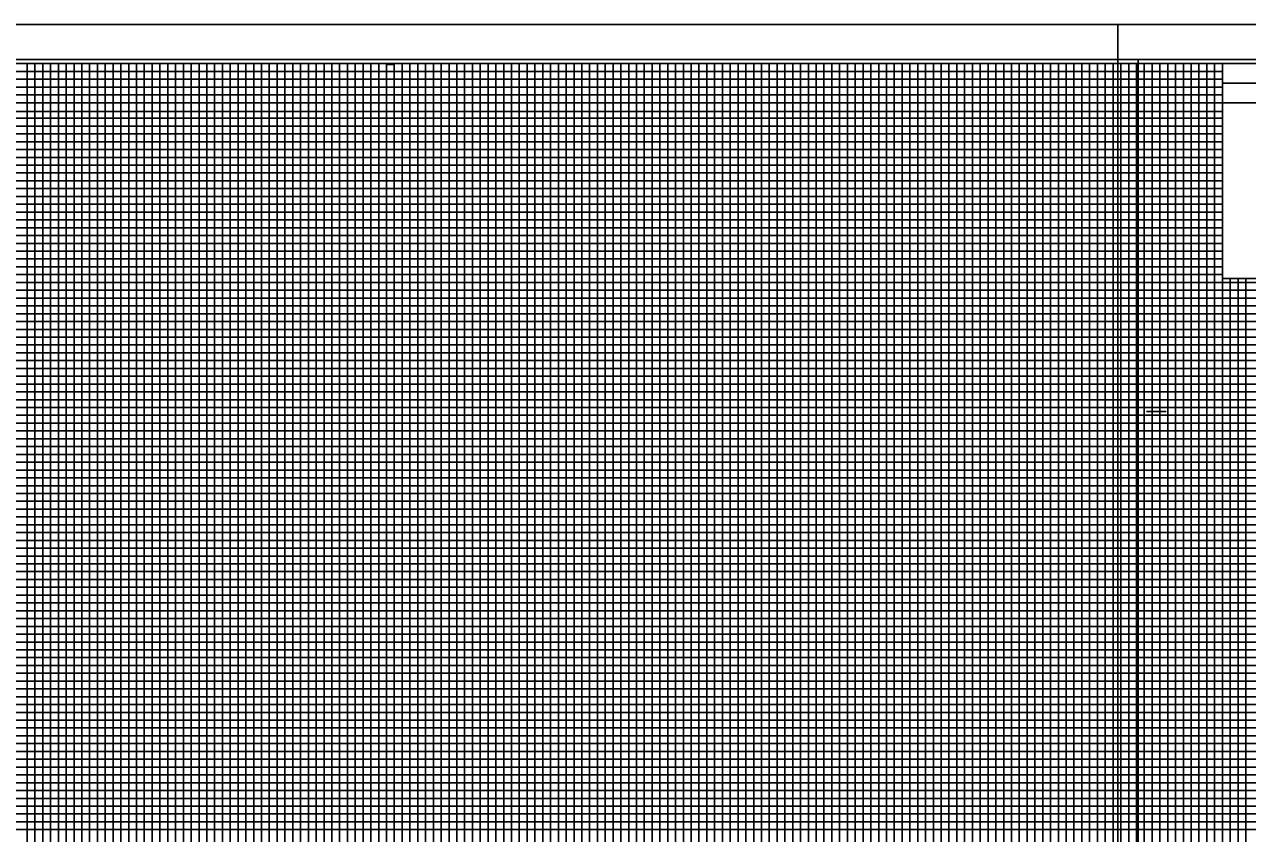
# Model space of a CAD drawing. Extents: x 2345490 to 2436403, y 465165 to 573888.
# Drawn here: x 2382250 to 2383033, y 541557 to 542075 of the extents above; entities that cross this region are included whole.
import ezdxf

# ---------------------------------------------------------------- set-up
doc = ezdxf.new("R2010")
doc.units = 0
for name, color, linetype in [('Old_Level_18', 7, 'Continuous'), ('Old_Level_40', 7, 'Continuous'), ('Old_Level_41', 7, 'Continuous'), ('Old_Level_42', 7, 'Continuous'), ('Old_Level_43', 7, 'Continuous'), ('Old_Level_50', 7, 'Continuous'), ('Old_Level_51', 7, 'Continuous')]:
    doc.layers.add(name, color=color, linetype=linetype)

msp = doc.modelspace()

# ---------------------------------------------------------------- linework, layer by layer
at = {"layer": 'Old_Level_18'}
msp.add_lwpolyline([(2383216.79875, 542049.5045), (2381716.79875, 542049.5045), (2381716.79875, 540999.5045), (2383216.79875, 540999.5045)], close=True, dxfattribs=at)
at = {"layer": 'Old_Level_40'}
msp.add_line((2383016.74875, 542036.9545), (2383216.79875, 542036.9545), dxfattribs=at)
for points in [[(2383016.74875, 542049.5045), (2383216.79875, 542049.5045), (2383216.79875, 542024.4545), (2383016.74875, 542024.4545)], [(2383016.74875, 542024.4545), (2383116.79875, 542024.4545), (2383116.79875, 541911.9545), (2383016.74875, 541911.9545)]]:
    msp.add_lwpolyline(points, close=True, dxfattribs=at)
at = {"layer": 'Old_Level_41'}
msp.add_line((2382968.29875, 541827.0045), (2382980.79875, 541827.0045), dxfattribs=at)
for points in [[(2382216.79875, 542049.5045), (2382266.79875, 542049.5045), (2382266.79875, 541024.5045)], [(2382291.79875, 541024.5045), (2382291.79875, 542049.5045), (2382341.79875, 542049.5045), (2382341.79875, 541024.5045)], [(2382316.79875, 541024.5045), (2382316.79875, 542049.5045), (2382366.79875, 542049.5045), (2382366.79875, 541024.5045)], [(2382391.79875, 541024.5045), (2382391.79875, 542049.5045), (2382441.79875, 542049.5045), (2382441.79875, 541024.5045)], [(2382416.79875, 541024.5045), (2382416.79875, 542049.5045), (2382466.79875, 542049.5045), (2382466.79875, 541024.5045)], [(2382491.79875, 541024.5045), (2382491.79875, 542049.5045), (2382541.79875, 542049.5045), (2382541.79875, 541024.5045)], [(2382516.79875, 541024.5045), (2382516.79875, 542049.5045), (2382566.79875, 542049.5045), (2382566.79875, 541024.5045)], [(2382591.79875, 541024.5045), (2382591.79875, 542049.5045), (2382641.79875, 542049.5045), (2382641.79875, 541024.5045)], [(2382616.79875, 541024.5045), (2382616.79875, 542049.5045), (2382666.79875, 542049.5045), (2382666.79875, 541024.5045)], [(2382691.79875, 541024.5045), (2382691.79875, 542049.5045), (2382741.79875, 542049.5045), (2382741.79875, 541024.5045)], [(2382716.79875, 541024.5045), (2382716.79875, 542049.5045), (2382766.79875, 542049.5045), (2382766.79875, 541024.5045)], [(2382791.79875, 541024.5045), (2382791.79875, 542049.5045), (2382841.79875, 542049.5045), (2382841.79875, 541024.5045)], [(2382816.79875, 541024.5045), (2382816.79875, 542049.5045), (2382866.79875, 542049.5045), (2382866.79875, 541024.5045)], [(2382891.79875, 541024.5045), (2382891.79875, 542049.5045), (2382941.79875, 542049.5045), (2382941.79875, 541024.5045)], [(2382916.79875, 541024.5045), (2382916.79875, 542049.5045), (2382966.79875, 542049.5045), (2382966.79875, 541024.5045)], [(2382991.79875, 541024.5045), (2382991.79875, 542049.5045)], [(2383016.79875, 541024.5045), (2383016.79875, 542049.5045), (2383043.09875, 542049.5045)], [(2381716.79875, 541999.5045), (2383016.74875, 541999.5045)], [(2383016.74875, 541949.5045), (2381716.79875, 541949.5045), (2381716.79875, 541899.4545), (2383216.79875, 541899.4545)], [(2383216.79875, 541874.5045), (2381716.79875, 541874.5045), (2381716.79875, 541924.5045), (2383016.74875, 541924.5045)], [(2383216.79875, 541849.5045), (2381716.79875, 541849.5045), (2381716.79875, 541799.5045), (2383216.79875, 541799.5045)], [(2383216.79875, 541774.5045), (2381716.79875, 541774.5045), (2381716.79875, 541824.5045), (2383216.79875, 541824.5045)], [(2383216.79875, 541749.5045), (2381716.79875, 541749.5045), (2381716.79875, 541699.5045), (2383216.79875, 541699.5045)], [(2383216.79875, 541649.5045), (2381716.79875, 541649.5045), (2381716.79875, 541599.5045), (2383216.79875, 541599.5045)]]:
    msp.add_lwpolyline(points, dxfattribs=at)
at = {"layer": 'Old_Level_42'}
for points in [[(2383016.74875, 541974.5045), (2381716.89875, 541974.5045), (2381716.89875, 542024.4545), (2383016.74875, 542024.4545)], [(2383216.79875, 541674.5045), (2381716.79875, 541674.5045), (2381716.79875, 541724.5045), (2383216.79875, 541724.5045)], [(2383216.79875, 541574.5045), (2381716.79875, 541574.5045), (2381716.79875, 541624.5045), (2383216.79875, 541624.5045)]]:
    msp.add_lwpolyline(points, dxfattribs=at)
at = {"layer": 'Old_Level_43'}
for p, q in [((2383166.79875, 541869.5045), (2381766.79875, 541869.5045)), ((2381766.79875, 541864.5045), (2383166.79875, 541864.5045)), ((2383166.79875, 541844.5045), (2381766.79875, 541844.5045))]:
    msp.add_line(p, q, dxfattribs=at)
for points in [[(2383016.74875, 542044.5045), (2381766.79875, 542044.5045), (2381766.79875, 542039.5045), (2383016.74875, 542039.5045)], [(2382251.79875, 542049.5045), (2382251.79875, 541024.5045), (2382256.79875, 541024.5045), (2382256.79875, 542049.5045), (2382261.79875, 542049.5045), (2382261.79875, 541024.5045), (2382271.79875, 541024.5045), (2382271.79875, 542049.5045), (2382276.79875, 542049.5045), (2382276.79875, 541024.5045), (2382281.79875, 541024.5045), (2382281.79875, 542049.5045), (2382286.79875, 542049.5045), (2382286.79875, 541024.5045)], [(2382296.79875, 541024.5045), (2382296.79875, 542049.5045), (2382301.79875, 542049.5045), (2382301.79875, 541024.5045)], [(2382306.79875, 541024.5045), (2382306.79875, 542049.5045), (2382311.79875, 542049.5045), (2382311.79875, 541024.5045)], [(2382321.79875, 541024.5045), (2382321.79875, 542049.5045), (2382326.79875, 542049.5045), (2382326.79875, 541024.5045)], [(2382331.79875, 541024.5045), (2382331.79875, 542049.5045), (2382336.79875, 542049.5045), (2382336.79875, 541024.5045)], [(2382346.79875, 541024.5045), (2382346.79875, 542049.5045), (2382351.79875, 542049.5045), (2382351.79875, 541024.5045)], [(2382356.79875, 541024.5045), (2382356.79875, 542049.5045), (2382361.79875, 542049.5045), (2382361.79875, 541024.5045)], [(2382371.79875, 541024.5045), (2382371.79875, 542049.5045), (2382376.79875, 542049.5045), (2382376.79875, 541024.5045)], [(2382381.79875, 541024.5045), (2382381.79875, 542049.5045), (2382386.79875, 542049.5045), (2382386.79875, 541024.5045)], [(2382396.79875, 541024.5045), (2382396.79875, 542049.5045), (2382401.79875, 542049.5045), (2382401.79875, 541024.5045)], [(2382406.79875, 541024.5045), (2382406.79875, 542049.5045), (2382411.79875, 542049.5045), (2382411.79875, 541024.5045)], [(2382421.79875, 541024.5045), (2382421.79875, 542049.5045), (2382426.79875, 542049.5045), (2382426.79875, 541024.5045)], [(2382431.79875, 541024.5045), (2382431.79875, 542049.5045), (2382436.79875, 542049.5045), (2382436.79875, 541024.5045)], [(2382446.79875, 541024.5045), (2382446.79875, 542049.5045), (2382451.79875, 542049.5045), (2382451.79875, 541024.5045)], [(2382456.79875, 541024.5045), (2382456.79875, 542049.5045), (2382461.79875, 542049.5045), (2382461.79875, 541024.5045)], [(2382471.79875, 541024.5045), (2382471.79875, 542049.5045), (2382476.79875, 542049.5045), (2382476.79875, 541024.5045)], [(2382481.79875, 541024.5045), (2382481.79875, 542048.9045), (2382486.79875, 542048.9045), (2382486.79875, 541024.5045)], [(2382496.79875, 541024.5045), (2382496.79875, 542049.5045), (2382501.79875, 542049.5045), (2382501.79875, 541024.5045)], [(2382506.79875, 541024.5045), (2382506.79875, 542049.5045), (2382511.79875, 542049.5045), (2382511.79875, 541024.5045)], [(2382521.79875, 541024.5045), (2382521.79875, 542049.5045), (2382526.79875, 542049.5045), (2382526.79875, 541024.5045)], [(2382531.79875, 541024.5045), (2382531.79875, 542049.5045), (2382536.79875, 542049.5045), (2382536.79875, 541024.5045)], [(2382546.79875, 541024.5045), (2382546.79875, 542049.5045), (2382551.79875, 542049.5045), (2382551.79875, 541024.5045)], [(2382556.79875, 541024.5045), (2382556.79875, 542049.5045), (2382561.79875, 542049.5045), (2382561.79875, 541024.5045)], [(2382571.79875, 541024.5045), (2382571.79875, 542049.5045), (2382576.79875, 542049.5045), (2382576.79875, 541024.5045)], [(2382581.79875, 541024.5045), (2382581.79875, 542049.5045), (2382586.79875, 542049.5045), (2382586.79875, 541024.5045)], [(2382596.79875, 541024.5045), (2382596.79875, 542049.5045), (2382601.79875, 542049.5045), (2382601.79875, 541024.5045)], [(2382606.79875, 541024.5045), (2382606.79875, 542049.5045), (2382611.79875, 542049.5045), (2382611.79875, 541024.5045)], [(2382621.79875, 541024.5045), (2382621.79875, 542049.5045), (2382626.79875, 542049.5045), (2382626.79875, 541024.5045)], [(2382631.79875, 541024.5045), (2382631.79875, 542049.5045), (2382636.79875, 542049.5045), (2382636.79875, 541024.5045)], [(2382646.79875, 541024.5045), (2382646.79875, 542049.5045), (2382651.79875, 542049.5045), (2382651.79875, 541024.5045)], [(2382656.79875, 541024.5045), (2382656.79875, 542049.5045), (2382661.79875, 542049.5045), (2382661.79875, 541024.5045)], [(2382671.79875, 541024.5045), (2382671.79875, 542049.5045), (2382676.79875, 542049.5045), (2382676.79875, 541024.5045)], [(2382681.79875, 541024.5045), (2382681.79875, 542049.5045), (2382686.79875, 542049.5045), (2382686.79875, 541024.5045)], [(2382696.79875, 541024.5045), (2382696.79875, 542049.5045), (2382701.79875, 542049.5045), (2382701.79875, 541024.5045)], [(2382706.79875, 541024.5045), (2382706.79875, 542049.5045), (2382711.79875, 542049.5045), (2382711.79875, 541024.5045)], [(2382721.79875, 541024.5045), (2382721.79875, 542049.5045), (2382726.79875, 542049.5045), (2382726.79875, 541024.5045)], [(2382731.79875, 541024.5045), (2382731.79875, 542049.5045), (2382736.79875, 542049.5045), (2382736.79875, 541024.5045)], [(2382746.79875, 541024.5045), (2382746.79875, 542049.5045), (2382751.79875, 542049.5045), (2382751.79875, 541024.5045)], [(2382756.79875, 541024.5045), (2382756.79875, 542049.5045), (2382761.79875, 542049.5045), (2382761.79875, 541024.5045)], [(2382771.79875, 541024.5045), (2382771.79875, 542049.5045), (2382776.79875, 542049.5045), (2382776.79875, 541024.5045)], [(2382781.79875, 541024.5045), (2382781.79875, 542049.5045), (2382786.79875, 542049.5045), (2382786.79875, 541024.5045)], [(2382796.79875, 541024.5045), (2382796.79875, 542049.5045), (2382801.79875, 542049.5045), (2382801.79875, 541024.5045)], [(2382806.79875, 541024.5045), (2382806.79875, 542049.5045), (2382811.79875, 542049.5045), (2382811.79875, 541024.5045)], [(2382821.79875, 541024.5045), (2382821.79875, 542049.5045), (2382826.79875, 542049.5045), (2382826.79875, 541024.5045)], [(2382831.79875, 541024.5045), (2382831.79875, 542049.5045), (2382836.79875, 542049.5045), (2382836.79875, 541024.5045)], [(2382846.79875, 541024.5045), (2382846.79875, 542049.5045), (2382851.79875, 542049.5045), (2382851.79875, 541024.5045)], [(2382856.79875, 541024.5045), (2382856.79875, 542049.5045), (2382861.79875, 542049.5045), (2382861.79875, 541024.5045)], [(2382871.79875, 541024.5045), (2382871.79875, 542049.5045), (2382876.79875, 542049.5045), (2382876.79875, 541024.5045)], [(2382881.79875, 541024.5045), (2382881.79875, 542049.5045), (2382886.79875, 542049.5045), (2382886.79875, 541024.5045)], [(2382896.79875, 541024.5045), (2382896.79875, 542049.5045), (2382901.79875, 542049.5045), (2382901.79875, 541024.5045)], [(2382906.79875, 541024.5045), (2382906.79875, 542049.5045), (2382911.79875, 542049.5045), (2382911.79875, 541024.5045)], [(2382921.79875, 541024.5045), (2382921.79875, 542049.5045), (2382926.79875, 542049.5045), (2382926.79875, 541024.5045)], [(2382931.79875, 541024.5045), (2382931.79875, 542049.5045), (2382936.79875, 542049.5045), (2382936.79875, 541024.5045)], [(2382946.79875, 541024.5045), (2382946.79875, 542049.5045), (2382951.79875, 542049.5045), (2382951.79875, 541024.5045)], [(2382956.79875, 541024.5045), (2382956.79875, 542049.5045), (2382961.79875, 542049.5045), (2382961.79875, 541024.5045)], [(2382971.79875, 541024.5045), (2382971.79875, 542049.5045), (2382976.79875, 542049.5045), (2382976.79875, 541024.5045)], [(2382981.79875, 541024.5045), (2382981.79875, 542049.5045), (2382986.79875, 542049.5045), (2382986.79875, 541024.5045)], [(2382996.79875, 541024.5045), (2382996.79875, 542049.5045), (2383001.79875, 542049.5045), (2383001.79875, 541024.5045)], [(2383006.79875, 541024.5045), (2383006.79875, 542049.5045), (2383011.79875, 542049.5045), (2383011.79875, 541024.5045)], [(2383016.74875, 542034.5045), (2381766.79875, 542034.5045), (2381766.79875, 542029.5045), (2383016.74875, 542029.5045)], [(2383016.74875, 542018.7545), (2381767.79875, 542018.7545), (2381767.79875, 542014.5045), (2383016.74875, 542014.5045)], [(2383016.74875, 542009.5045), (2381766.79875, 542009.5045), (2381766.79875, 542004.5045), (2383016.74875, 542004.5045)], [(2383016.74875, 541994.5045), (2381766.79875, 541994.5045), (2381766.79875, 541989.5045), (2383016.74875, 541989.5045)], [(2383016.74875, 541984.5045), (2381766.79875, 541984.5045), (2381766.79875, 541979.5045), (2383016.74875, 541979.5045)], [(2383016.74875, 541969.5045), (2381766.79875, 541969.5045), (2381766.79875, 541964.5045), (2383016.74875, 541964.5045)], [(2383016.74875, 541959.5045), (2381766.79875, 541959.5045), (2381766.79875, 541954.5045), (2383016.74875, 541954.5045)], [(2383016.74875, 541944.5045), (2381766.79875, 541944.5045), (2381766.79875, 541939.5045), (2383016.74875, 541939.5045)], [(2383016.74875, 541934.5045), (2381766.79875, 541934.5045), (2381766.79875, 541929.5045), (2383016.74875, 541929.5045)], [(2383016.74875, 541919.5045), (2381766.79875, 541919.5045), (2381766.79875, 541914.5045), (2383016.74875, 541914.5045)], [(2383021.79875, 541024.5045), (2383021.79875, 541911.9545)], [(2383026.79875, 541911.9545), (2383026.79875, 541024.5045), (2383031.79875, 541024.5045), (2383031.79875, 541911.9545)], [(2383166.79875, 541909.5045), (2381766.79875, 541909.5045), (2381766.79875, 541909.5045), (2381766.79875, 541889.5045), (2383166.79875, 541889.5045)], [(2381766.79875, 541904.5045), (2383166.79875, 541904.5045)], [(2383166.79875, 541894.5045), (2381766.79875, 541894.5045)], [(2383166.79875, 541884.5045), (2381766.79875, 541884.5045), (2381766.79875, 541879.5045), (2383166.79875, 541879.5045)], [(2383166.79875, 541859.5045), (2381766.79875, 541859.5045), (2381766.79875, 541854.5045), (2383166.79875, 541854.5045)], [(2383166.79875, 541839.5045), (2381766.79875, 541839.5045), (2381766.79875, 541834.5045), (2383166.79875, 541834.5045)], [(2383166.79875, 541829.5045), (2381766.79875, 541829.5045)], [(2381766.79875, 541819.5045), (2383166.79875, 541819.5045)], [(2383166.79875, 541814.5045), (2381766.79875, 541814.5045), (2381766.79875, 541809.5045), (2383166.79875, 541809.5045)], [(2383166.79875, 541804.5045), (2381766.79875, 541804.5045), (2381766.79875, 541794.5045), (2383166.79875, 541794.5045)], [(2383166.79875, 541789.5045), (2381766.79875, 541789.5045), (2381766.79875, 541784.5045), (2383166.79875, 541784.5045)], [(2383166.79875, 541779.5045), (2381766.79875, 541779.5045), (2381766.79875, 541769.5045), (2383166.79875, 541769.5045)], [(2383166.79875, 541764.5045), (2381766.79875, 541764.5045), (2381766.79875, 541759.5045), (2383166.79875, 541759.5045)], [(2383166.79875, 541754.5045), (2381766.79875, 541754.5045), (2381766.79875, 541744.5045), (2383166.79875, 541744.5045)], [(2383166.79875, 541739.5045), (2381766.79875, 541739.5045), (2381766.79875, 541734.5045), (2383166.79875, 541734.5045)], [(2383166.79875, 541729.5045), (2381766.79875, 541729.5045), (2381766.79875, 541719.5045), (2383166.79875, 541719.5045)], [(2383166.79875, 541714.5045), (2381766.79875, 541714.5045), (2381766.79875, 541709.5045), (2383166.79875, 541709.5045)], [(2383166.79875, 541704.5045), (2381766.79875, 541704.5045), (2381766.79875, 541694.5045), (2383166.79875, 541694.5045)], [(2383166.79875, 541689.5045), (2381766.79875, 541689.5045), (2381766.79875, 541684.5045), (2383166.79875, 541684.5045)], [(2383166.79875, 541679.5045), (2381766.79875, 541679.5045), (2381766.79875, 541669.5045), (2383166.79875, 541669.5045)], [(2383166.79875, 541664.5045), (2381766.79875, 541664.5045), (2381766.79875, 541659.5045), (2383166.79875, 541659.5045)], [(2383166.79875, 541654.5045), (2381766.79875, 541654.5045), (2381766.79875, 541644.5045), (2383166.79875, 541644.5045)], [(2383166.79875, 541639.5045), (2381766.79875, 541639.5045), (2381766.79875, 541634.5045), (2383166.79875, 541634.5045)], [(2383166.79875, 541629.5045), (2381766.79875, 541629.5045), (2381766.79875, 541619.5045), (2383166.79875, 541619.5045)], [(2383166.79875, 541614.5045), (2381766.79875, 541614.5045), (2381766.79875, 541609.5045), (2383166.79875, 541609.5045)], [(2383166.79875, 541604.5045), (2381766.79875, 541604.5045), (2381766.79875, 541594.5045), (2383166.79875, 541594.5045)], [(2383166.79875, 541589.5045), (2381766.79875, 541589.5045), (2381766.79875, 541584.5045), (2383166.79875, 541584.5045)], [(2383166.79875, 541579.5045), (2381766.79875, 541579.5045), (2381766.79875, 541569.5045), (2383166.79875, 541569.5045)], [(2383166.79875, 541564.5045), (2381766.79875, 541564.5045), (2381766.79875, 541559.5045), (2383166.79875, 541559.5045)]]:
    msp.add_lwpolyline(points, dxfattribs=at)
at = {"layer": 'Old_Level_50'}
for points in [[(2383229.29875, 542052.0545), (2381562.79875, 542052.0545), (2381562.79875, 540996.9545), (2383229.29875, 540996.9545)], [(2384629.29875, 542052.0545), (2382962.79875, 542052.0545), (2382962.79875, 540996.9545), (2384629.29875, 540996.9545)]]:
    msp.add_lwpolyline(points, close=True, dxfattribs=at)
at = {"layer": 'Old_Level_51'}
for points in [[(2383233.79875, 542074.5045), (2381549.79875, 542074.5045), (2381549.79875, 540974.5045), (2383233.79875, 540974.5045)], [(2384633.79875, 542074.5045), (2382949.79875, 542074.5045), (2382949.79875, 540974.5045), (2384633.79875, 540974.5045)]]:
    msp.add_lwpolyline(points, close=True, dxfattribs=at)

doc.saveas('drawing.dxf')
